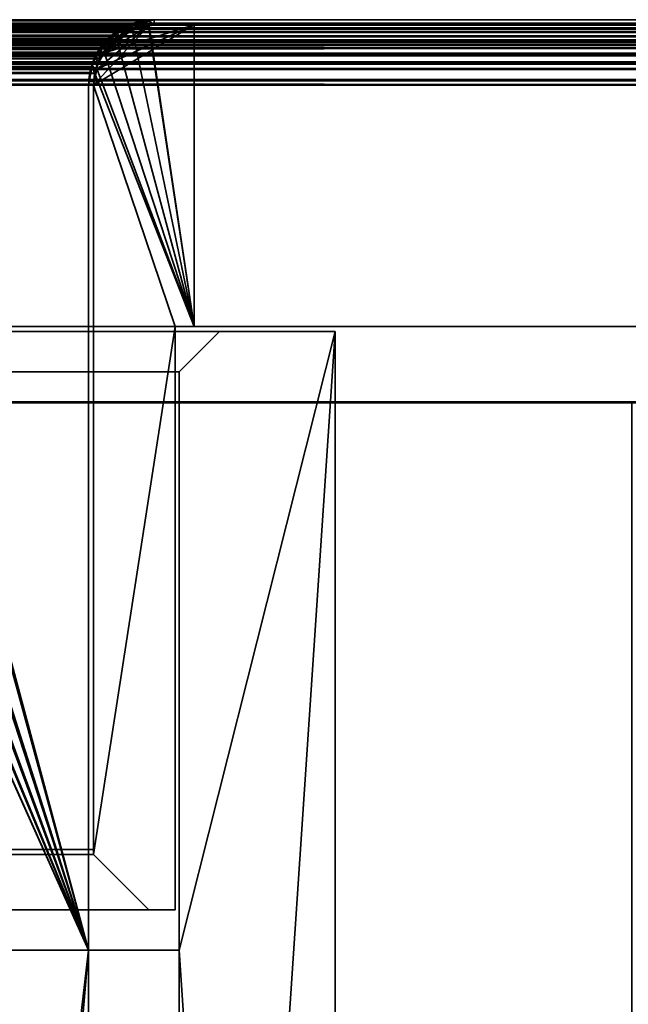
# Model space of a CAD drawing. Header units: millimetres. Extents: x -490 to 6690, y -115 to 152.
# Tile 475 of 656: x 1860 to 1890, y 103 to 152. Entities that reach past the tile are written whole.
import ezdxf

# ---------------------------------------------------------------- set-up
doc = ezdxf.new("R2010")
doc.units = ezdxf.units.MM
doc.layers.add('151', color=253, linetype='Continuous')

# ---------------------------------------------------------------- blocks, each defined once
blk = doc.blocks.new('UG_SURFACE_002')
at = {"layer": '151', "color": 252, "linetype": 'Continuous', "lineweight": 35}
for points in [[(960, 133.2, 2202.5), (2040, 133.2, 2202.5), (1890, 133.2, 2052.5), (1110, 133.2, 2052.5)], [(2040, -6.2, 2202.5), (2040, 133.2, 2202.5), (960, 133.2, 2202.5), (960, -6.2, 2202.5)], [(1110, -6.2, 2052.5), (1110, 133.2, 2052.5), (1890, 133.2, 2052.5), (1890, -6.2, 2052.5)]]:
    blk.add_3dface(points, dxfattribs=at)
blk = doc.blocks.new('UG_SURFACE_133')
at = {"layer": '151', "color": 254, "linetype": 'Continuous', "lineweight": 35}
for points in [[(1869.5, 136.75, 2027), (1130.5, 136.75, 2027), (1124.75, 136.75, 2032.75), (1875.25, 136.75, 2032.75)], [(1875.25, -10, 2032.75), (1875.25, 136.75, 2032.75), (1124.75, 136.75, 2032.75), (1124.75, -10, 2032.75)], [(1869.5, 136.75, 2027), (1867.5, 134.75, 2025), (1132.5, 134.75, 2025), (1130.5, 136.75, 2027)], [(1856.25, 136.75, 2013.75), (1143.75, 136.75, 2013.75), (1137, 136.75, 2020.5), (1863, 136.75, 2020.5)], [(1863, 106, 2020.5), (1863, 136.75, 2020.5), (1137, 136.75, 2020.5), (1137, 106, 2020.5)], [(1854.81, 136.501, 2012.31), (1856.25, 136.75, 2013.75), (1863, 136.75, 2020.5), (1863, 106, 2020.5)], [(1875.25, 136.75, 2032.75), (1875.25, -10, 2032.75), (1867.5, 106, 2025)], [(1867.5, 106, 2025), (1867.5, 134.75, 2025), (1869.5, 136.75, 2027), (1875.25, 136.75, 2032.75)], [(1853.506, 135.82, 2011.006), (1854.571, 136.46, 2012.071), (1854.81, 136.501, 2012.31), (1863, 106, 2020.5)], [(1863, 106, 2020.5), (1852.384, 134.82, 2009.884), (1852.882, 135.446, 2010.382), (1853.506, 135.82, 2011.006)], [(1867.5, 134.75, 2025), (1867.5, 106, 2025), (1132.5, 106, 2025), (1132.5, 134.75, 2025)], [(1851.62, 133.537, 2009.12), (1851.894, 134.205, 2009.394), (1852.384, 134.82, 2009.884), (1863, 106, 2020.5)], [(1851.302, 132.138, 2008.802), (1851.424, 133.058, 2008.924), (1851.62, 133.537, 2009.12), (1863, 106, 2020.5)], [(1863, 106, 2020.5), (1863, 21, 2020.5), (1851.25, 131.75, 2008.75), (1851.302, 132.138, 2008.802)], [(1851.25, 131.75, 2008.75), (1863, 21, 2020.5), (1859, 13, 2016.5), (1855, 13, 2012.5)], [(1863, 106, 2020.5), (1137, 106, 2020.5), (1132.5, 106, 2025), (1867.5, 106, 2025)], [(1867.5, 21, 2025), (1863, 21, 2020.5), (1863, 106, 2020.5), (1867.5, 106, 2025)], [(1867.5, 21, 2025), (1867.5, 106, 2025), (1875.25, -10, 2032.75)]]:
    blk.add_3dface(points, dxfattribs=at)
blk = doc.blocks.new('UG_SURFACE_134')
at = {"layer": '151', "color": 7, "linetype": 'Continuous', "lineweight": 35}
for points in [[(1863, 137, 2020.5), (1856.25, 137, 2013.75), (1143.75, 137, 2013.75), (1137, 137, 2020.5)], [(1863, 137, 2020.5), (1137, 137, 2020.5), (1137, 136.75, 2020.5), (1863, 136.75, 2020.5)], [(1863, 136.75, 2020.5), (1137, 136.75, 2020.5), (1143.75, 136.75, 2013.75), (1856.25, 136.75, 2013.75)], [(1856.25, 137, 2013.75), (1863, 137, 2020.5), (1863, 136.75, 2020.5), (1856.25, 136.75, 2013.75)]]:
    blk.add_3dface(points, dxfattribs=at)
blk = doc.blocks.new('UG_SURFACE_135')
at = {"layer": '151', "color": 7, "linetype": 'Continuous', "lineweight": 35}
for points in [[(1863, 137, 2020.5), (1863, 137, -7.5), (1856.25, 137, -7.5), (1856.25, 137, 2013.75)], [(1856.25, 136.75, 2013.75), (1863, 136.75, 2020.5), (1863, 137, 2020.5), (1856.25, 137, 2013.75)], [(1856.25, 137, -7.5), (1863, 137, -7.5), (1863, 136.75, -7.5), (1856.25, 136.75, -7.5)], [(1863, 136.75, 2020.5), (1856.25, 136.75, 2013.75), (1856.25, 136.75, -7.5), (1863, 136.75, -7.5)], [(1863, 137, -7.5), (1863, 137, 2020.5), (1863, 136.75, 2020.5), (1863, 136.75, -7.5)]]:
    blk.add_3dface(points, dxfattribs=at)
blk = doc.blocks.new('UG_SURFACE_136')
at = {"layer": '151', "color": 254, "linetype": 'Continuous', "lineweight": 35}
for points in [[(1854.668, 136.435, -7.5), (1856.25, 136.75, -7.5), (1863, 136.75, -7.5), (1863, 106, -7.5)], [(1863, 106, 2020.5), (1863, 136.75, 2020.5), (1856.25, 136.75, 2013.75), (1854.676, 136.348, 2012.176)], [(1856.25, 136.75, 2013.75), (1863, 136.75, 2020.5), (1863, 136.75, -7.5), (1856.25, 136.75, -7.5)], [(1863, 106, -7.5), (1863, 136.75, -7.5), (1863, 136.75, 2020.5), (1863, 106, 2020.5)], [(1869.5, 136.75, -7.5), (1867.5, 134.75, -7.5), (1867.5, 134.75, 2025), (1869.5, 136.75, 2027)], [(1875.25, 136.75, -7.5), (1867.5, 21, -7.5), (1867.5, 106, -7.5)], [(1867.5, 106, -7.5), (1867.5, 134.75, -7.5), (1869.5, 136.75, -7.5), (1875.25, 136.75, -7.5)], [(1867.5, 21, -7.5), (1875.25, 136.75, -7.5), (1875.25, -10, -7.5)], [(1875.25, 136.75, 2032.75), (1869.5, 136.75, 2027), (1867.5, 134.75, 2025), (1867.5, 106, 2025)], [(1867.5, 106, 2025), (1875.25, -10, 2032.75), (1875.25, 136.75, 2032.75)], [(1869.5, 136.75, 2027), (1875.25, 136.75, 2032.75), (1875.25, 136.75, -7.5), (1869.5, 136.75, -7.5)], [(1875.25, -10, -7.5), (1875.25, 136.75, -7.5), (1875.25, 136.75, 2032.75), (1875.25, -10, 2032.75)], [(1854.668, 136.435, -7.5), (1863, 106, -7.5), (1851.31, 132.052, -7.5), (1851.573, 133.372, -7.5)], [(1854.676, 136.348, 2012.176), (1853.852, 136.138, 2011.352), (1853.318, 135.674, 2010.818), (1863, 106, 2020.5)], [(1863, 106, 2020.5), (1853.318, 135.674, 2010.818), (1852.247, 134.745, 2009.747), (1852.234, 134.72, 2009.734)], [(1852.234, 134.72, 2009.734), (1851.533, 133.372, 2009.033), (1863, 106, 2020.5)], [(1867.5, 134.75, -7.5), (1867.5, 106, -7.5), (1867.5, 106, 2025), (1867.5, 134.75, 2025)], [(1863, 106, 2020.5), (1851.533, 133.372, 2009.033), (1851.497, 133.303, 2008.997), (1851.298, 132.05, 2008.798)], [(1863, 106, -7.5), (1863, 21, -7.5), (1851.25, 131.75, -7.5), (1851.31, 132.052, -7.5)], [(1851.298, 132.05, 2008.798), (1851.25, 131.75, 2008.75), (1851.25, 5, 2008.75), (1863, 106, 2020.5)], [(1851.25, 131.75, -7.5), (1863, 21, -7.5), (1859, 13, -7.5), (1855, 13, -7.5)], [(1855, 13, 2012.5), (1863, 106, 2020.5), (1851.25, 5, 2008.75)], [(1863, 106, 2020.5), (1855, 13, 2012.5), (1859, 13, 2016.5), (1863, 21, 2020.5)], [(1863, 106, 2020.5), (1867.5, 106, 2025), (1867.5, 106, -7.5), (1863, 106, -7.5)], [(1867.5, 21, -7.5), (1863, 21, -7.5), (1863, 106, -7.5), (1867.5, 106, -7.5)], [(1863, 21, 2020.5), (1867.5, 21, 2025), (1867.5, 106, 2025), (1863, 106, 2020.5)], [(1875.25, -10, 2032.75), (1867.5, 106, 2025), (1867.5, 21, 2025)]]:
    blk.add_3dface(points, dxfattribs=at)
blk = doc.blocks.new('UG_SURFACE_172')
at = {"layer": '151', "color": 7, "linetype": 'Continuous', "lineweight": 35}
for points in [[(1058.822, 152.028, 2098.678), (1941.186, 152.088, 2098.686), (1940.25, 152.25, 2097.75)], [(1940.25, 152.25, 2097.75), (1059.75, 152.25, 2097.75), (1058.822, 152.028, 2098.678)], [(1940.25, 152.25, 2097.75), (1866.25, 152.25, 2023.75), (1133.75, 152.25, 2023.75), (1059.75, 152.25, 2097.75)], [(1134.006, 152.206, 2023.494), (1133.75, 152.25, 2023.75), (1866.25, 152.25, 2023.75)], [(1866.25, 152.25, 2023.75), (1865.997, 152.189, 2023.497), (1134.006, 152.206, 2023.494)], [(1134.841, 152.061, 2022.659), (1134.006, 152.206, 2023.494), (1865.997, 152.189, 2023.497)], [(1865.997, 152.189, 2023.497), (1866.25, 152.25, 2023.75), (1866.25, 152, 2023.75)], [(1940.25, 152, 2097.75), (1866.25, 152, 2023.75), (1866.25, 152.25, 2023.75), (1940.25, 152.25, 2097.75)], [(1057.966, 151.661, 2099.534), (1942.033, 151.646, 2099.533), (1941.341, 152.061, 2098.841)], [(1058.277, 151.897, 2099.223), (1057.966, 151.661, 2099.534), (1941.341, 152.061, 2098.841)], [(1058.277, 151.897, 2099.223), (1941.341, 152.061, 2098.841), (1941.186, 152.088, 2098.686)], [(1941.186, 152.088, 2098.686), (1058.822, 152.028, 2098.678), (1058.277, 151.897, 2099.223)], [(1942.271, 151.218, 2099.771), (1058.39, 151.674, 2099.11), (1058.652, 151.737, 2098.848)], [(1058.652, 151.737, 2098.848), (1059.75, 152, 2097.75), (1940.25, 152, 2097.75)], [(1940.25, 152, 2097.75), (1941.257, 151.826, 2098.757), (1058.652, 151.737, 2098.848)], [(1941.257, 151.826, 2098.757), (1941.349, 151.771, 2098.849), (1058.652, 151.737, 2098.848)], [(1058.652, 151.737, 2098.848), (1941.349, 151.771, 2098.849), (1942.271, 151.218, 2099.771)], [(1940.25, 152, 2097.75), (1059.75, 152, 2097.75), (1133.75, 152, 2023.75), (1866.25, 152, 2023.75)], [(1866.25, 152, 2023.75), (1133.75, 152, 2023.75), (1134.757, 151.826, 2022.743)], [(1134.757, 151.826, 2022.743), (1865.152, 151.737, 2022.652), (1866.25, 152, 2023.75)], [(1134.757, 151.826, 2022.743), (1134.849, 151.771, 2022.65), (1865.152, 151.737, 2022.652)], [(1134.841, 152.061, 2022.659), (1865.997, 152.189, 2023.497), (1865.078, 151.969, 2022.578)], [(1865.078, 151.969, 2022.578), (1134.924, 152.011, 2022.576), (1134.841, 152.061, 2022.659)], [(1864.89, 151.674, 2022.39), (1134.849, 151.771, 2022.65), (1135.771, 151.218, 2021.729)], [(1864.89, 151.674, 2022.39), (1865.152, 151.737, 2022.652), (1134.849, 151.771, 2022.65)], [(1134.924, 152.011, 2022.576), (1865.078, 151.969, 2022.578), (1864.777, 151.897, 2022.277)], [(1864.777, 151.897, 2022.277), (1135.775, 151.501, 2021.725), (1134.924, 152.011, 2022.576)], [(1864.777, 151.897, 2022.277), (1864.233, 151.484, 2021.733), (1135.775, 151.501, 2021.725)], [(1864.233, 151.484, 2021.733), (1864.777, 151.897, 2022.277), (1864.89, 151.674, 2022.39), (1864.135, 151.101, 2021.635)], [(1865.152, 151.737, 2022.652), (1864.89, 151.674, 2022.39), (1864.777, 151.897, 2022.277), (1865.078, 151.969, 2022.578)], [(1866.25, 152, 2023.75), (1865.152, 151.737, 2022.652), (1865.078, 151.969, 2022.578), (1865.997, 152.189, 2023.497)], [(1942.033, 151.646, 2099.533), (1057.966, 151.661, 2099.534), (1057.356, 151.198, 2100.144)], [(1057.356, 151.198, 2100.144), (1942.439, 151.402, 2099.939), (1942.033, 151.646, 2099.533)], [(1057.356, 151.198, 2100.144), (1942.763, 150.996, 2100.263), (1942.439, 151.402, 2099.939)], [(1942.362, 151.103, 2099.862), (1057.635, 151.101, 2099.865), (1058.39, 151.674, 2099.11)], [(1942.271, 151.218, 2099.771), (1942.362, 151.103, 2099.862), (1058.39, 151.674, 2099.11)], [(1135.771, 151.218, 2021.729), (1864.135, 151.101, 2021.635), (1864.89, 151.674, 2022.39)], [(1135.771, 151.218, 2021.729), (1135.862, 151.103, 2021.638), (1864.135, 151.101, 2021.635)], [(1135.939, 151.402, 2021.561), (1135.775, 151.501, 2021.725), (1864.233, 151.484, 2021.733)], [(1135.939, 151.402, 2021.561), (1864.233, 151.484, 2021.733), (1863.856, 151.198, 2021.356)], [(1863.856, 151.198, 2021.356), (1136.441, 150.772, 2021.059), (1135.939, 151.402, 2021.561)], [(1864.135, 151.101, 2021.635), (1864.04, 151.029, 2021.54), (1863.856, 151.198, 2021.356), (1864.233, 151.484, 2021.733)], [(1942.763, 150.996, 2100.263), (1057.23, 151.012, 2100.27), (1056.821, 150.408, 2100.679)], [(1056.821, 150.408, 2100.679), (1943.081, 150.596, 2100.581), (1942.763, 150.996, 2100.263)], [(1057.046, 150.299, 2100.454), (1057.54, 151.029, 2099.96), (1942.863, 150.473, 2100.363)], [(1057.356, 151.198, 2100.144), (1057.23, 151.012, 2100.27), (1942.763, 150.996, 2100.263)], [(1942.863, 150.473, 2100.363), (1057.54, 151.029, 2099.96), (1057.635, 151.101, 2099.865)], [(1057.635, 151.101, 2099.865), (1942.362, 151.103, 2099.862), (1942.863, 150.473, 2100.363)], [(1135.862, 151.103, 2021.638), (1863.546, 150.299, 2021.046), (1864.04, 151.029, 2021.54)], [(1863.546, 150.299, 2021.046), (1135.862, 151.103, 2021.638), (1136.364, 150.473, 2021.137)], [(1864.04, 151.029, 2021.54), (1864.135, 151.101, 2021.635), (1135.862, 151.103, 2021.638)], [(1863.856, 151.198, 2021.356), (1863.565, 150.768, 2021.065), (1136.441, 150.772, 2021.059)], [(1136.581, 150.596, 2020.919), (1136.441, 150.772, 2021.059), (1863.565, 150.768, 2021.065)], [(1136.581, 150.596, 2020.919), (1863.565, 150.768, 2021.065), (1863.321, 150.408, 2020.821)], [(1863.546, 150.299, 2021.046), (1863.321, 150.408, 2020.821), (1863.565, 150.768, 2021.065)], [(1863.565, 150.768, 2021.065), (1863.856, 151.198, 2021.356), (1864.04, 151.029, 2021.54), (1863.546, 150.299, 2021.046)], [(1056.74, 150.165, 2100.76), (1943.259, 150.162, 2100.759), (1943.081, 150.596, 2100.581)], [(1056.821, 150.408, 2100.679), (1056.74, 150.165, 2100.76), (1943.081, 150.596, 2100.581)], [(1942.863, 150.473, 2100.363), (1056.977, 150.092, 2100.523), (1057.046, 150.299, 2100.454)], [(1942.863, 150.473, 2100.363), (1943.022, 150.088, 2100.522), (1056.977, 150.092, 2100.523)], [(1136.364, 150.473, 2021.137), (1863.477, 150.092, 2020.977), (1863.546, 150.299, 2021.046)], [(1136.364, 150.473, 2021.137), (1136.522, 150.087, 2020.978), (1863.477, 150.092, 2020.977)], [(1863.321, 150.408, 2020.821), (1136.854, 149.931, 2020.646), (1136.581, 150.596, 2020.919)], [(1863.321, 150.408, 2020.821), (1863.16, 149.923, 2020.66), (1136.854, 149.931, 2020.646)], [(1863.16, 149.923, 2020.66), (1863.321, 150.408, 2020.821), (1863.477, 150.092, 2020.977), (1863.305, 149.571, 2020.805)], [(1863.321, 150.408, 2020.821), (1863.546, 150.299, 2021.046), (1863.477, 150.092, 2020.977)], [(1943.259, 150.162, 2100.759), (1056.74, 150.165, 2100.76), (1056.559, 149.619, 2100.94)], [(1056.559, 149.619, 2100.94), (1943.387, 149.85, 2100.887), (1943.259, 150.162, 2100.759)], [(1056.559, 149.619, 2100.94), (1943.466, 149.253, 2100.966), (1943.387, 149.85, 2100.887)], [(1056.805, 149.571, 2100.695), (1056.977, 150.092, 2100.523), (1943.022, 150.088, 2100.522)], [(1943.022, 150.088, 2100.522), (1943.146, 149.785, 2100.646), (1056.805, 149.571, 2100.695)], [(1943.146, 149.785, 2100.646), (1943.25, 149, 2100.75), (1056.805, 149.571, 2100.695)], [(1863.305, 149.571, 2020.805), (1863.477, 150.092, 2020.977), (1136.522, 150.087, 2020.978)], [(1863.305, 149.571, 2020.805), (1136.522, 150.087, 2020.978), (1136.645, 149.785, 2020.854)], [(1136.645, 149.785, 2020.854), (1863.25, 149, 2020.75), (1863.305, 149.571, 2020.805)], [(1136.645, 149.785, 2020.854), (1136.75, 149, 2020.75), (1863.25, 149, 2020.75)], [(1136.887, 149.85, 2020.613), (1136.854, 149.931, 2020.646), (1863.16, 149.923, 2020.66)], [(1136.887, 149.85, 2020.613), (1863.16, 149.923, 2020.66), (1863.059, 149.619, 2020.56)], [(1863.059, 149.619, 2020.56), (1137, 149, 2020.5), (1136.887, 149.85, 2020.613)], [(1863.305, 149.571, 2020.805), (1863.059, 149.619, 2020.56), (1863.16, 149.923, 2020.66)], [(1056.559, 149.619, 2100.94), (1056.525, 149.256, 2100.975), (1943.466, 149.253, 2100.966)], [(1943.25, 149, 2100.75), (1056.75, 149, 2100.75), (1056.805, 149.571, 2100.695)], [(1863.059, 149.619, 2020.56), (1863, 149, 2020.5), (1137, 149, 2020.5)], [(1863, 149, 2020.5), (1863.059, 149.619, 2020.56), (1863.305, 149.571, 2020.805), (1863.25, 149, 2020.75)], [(1943.466, 149.253, 2100.966), (1056.525, 149.256, 2100.975), (1056.5, 149, 2101)], [(1056.5, 149, 2101), (1943.5, 149, 2101), (1943.466, 149.253, 2100.966)], [(1056.5, 149, 2101), (1056.5, 133.25, 2101), (1943.5, 133.25, 2101), (1943.5, 149, 2101)], [(1943.25, 149, 2100.75), (1943.25, 133.25, 2100.75), (1056.75, 133.25, 2100.75), (1056.75, 149, 2100.75)], [(1863.25, 111, 2020.75), (1863.25, 149, 2020.75), (1136.75, 149, 2020.75), (1136.75, 111, 2020.75)], [(1137, 111, 2020.5), (1137, 149, 2020.5), (1863, 149, 2020.5), (1863, 111, 2020.5)], [(1863.25, 149, 2020.75), (1863.25, 111, 2020.75), (1863, 111, 2020.5), (1863, 149, 2020.5)], [(1943.25, 133.25, 2100.75), (1943.5, 133.25, 2101), (1056.5, 133.25, 2101), (1056.75, 133.25, 2100.75)], [(1863, 111, 2020.5), (1863.25, 111, 2020.75), (1136.75, 111, 2020.75), (1137, 111, 2020.5)]]:
    blk.add_3dface(points, dxfattribs=at)
blk = doc.blocks.new('UG_SURFACE_173')
at = {"layer": '151', "color": 14, "linetype": 'Continuous', "lineweight": 35}
for points in [[(1131.75, 152, 2025.75), (1131.75, 137, 2025.75), (1868.25, 137, 2025.75), (1868.25, 152, 2025.75)], [(1868.25, 152, 2025.75), (1866.25, 152, 2023.75), (1133.75, 152, 2023.75), (1131.75, 152, 2025.75)], [(1133.986, 151.959, 2023.514), (1133.75, 152, 2023.75), (1866.25, 152, 2023.75)], [(1866.25, 152, 2023.75), (1866.017, 151.944, 2023.517), (1133.986, 151.959, 2023.514)], [(1134.757, 151.826, 2022.743), (1133.986, 151.959, 2023.514), (1866.017, 151.944, 2023.517)], [(1134.757, 151.826, 2022.743), (1866.017, 151.944, 2023.517), (1865.168, 151.741, 2022.668)], [(1865.168, 151.741, 2022.668), (1134.834, 151.78, 2022.666), (1134.757, 151.826, 2022.743)], [(1134.834, 151.78, 2022.666), (1865.168, 151.741, 2022.668), (1864.89, 151.674, 2022.39)], [(1864.89, 151.674, 2022.39), (1135.62, 151.308, 2021.88), (1134.834, 151.78, 2022.666)], [(1868.25, 137, 2025.75), (1864.388, 151.293, 2021.888), (1864.89, 151.674, 2022.39), (1865.168, 151.741, 2022.668)], [(1868.25, 137, 2025.75), (1865.168, 151.741, 2022.668), (1866.017, 151.944, 2023.517)], [(1866.017, 151.944, 2023.517), (1866.25, 152, 2023.75), (1868.25, 152, 2025.75), (1868.25, 137, 2025.75)], [(1864.89, 151.674, 2022.39), (1864.388, 151.293, 2021.888), (1135.62, 151.308, 2021.88)], [(1135.771, 151.218, 2021.729), (1135.62, 151.308, 2021.88), (1864.388, 151.293, 2021.888)], [(1135.771, 151.218, 2021.729), (1864.388, 151.293, 2021.888), (1864.04, 151.029, 2021.54)], [(1864.04, 151.029, 2021.54), (1136.234, 150.636, 2021.266), (1135.771, 151.218, 2021.729)], [(1868.25, 137, 2025.75), (1863.771, 150.632, 2021.271), (1864.04, 151.029, 2021.54), (1864.388, 151.293, 2021.888)], [(1864.04, 151.029, 2021.54), (1863.771, 150.632, 2021.271), (1136.234, 150.636, 2021.266)], [(1136.364, 150.473, 2021.137), (1136.234, 150.636, 2021.266), (1863.771, 150.632, 2021.271)], [(1136.364, 150.473, 2021.137), (1863.771, 150.632, 2021.271), (1863.546, 150.299, 2021.046)], [(1863.546, 150.299, 2021.046), (1136.615, 149.86, 2020.885), (1136.364, 150.473, 2021.137)], [(1863.546, 150.299, 2021.046), (1863.398, 149.852, 2020.898), (1136.615, 149.86, 2020.885)], [(1863.398, 149.852, 2020.898), (1863.546, 150.299, 2021.046), (1863.771, 150.632, 2021.271), (1868.25, 137, 2025.75)], [(1136.645, 149.785, 2020.854), (1136.615, 149.86, 2020.885), (1863.398, 149.852, 2020.898)], [(1136.645, 149.785, 2020.854), (1863.398, 149.852, 2020.898), (1863.305, 149.571, 2020.805)], [(1863.305, 149.571, 2020.805), (1136.75, 149, 2020.75), (1136.645, 149.785, 2020.854)], [(1863.305, 149.571, 2020.805), (1863.398, 149.852, 2020.898), (1868.25, 137, 2025.75)], [(1863.305, 149.571, 2020.805), (1863.25, 149, 2020.75), (1136.75, 149, 2020.75)], [(1868.25, 137, 2025.75), (1867.3, 137, 2024.8), (1863.25, 149, 2020.75), (1863.305, 149.571, 2020.805)], [(1136.75, 110.75, 2020.75), (1136.75, 149, 2020.75), (1863.25, 149, 2020.75), (1863.25, 110.75, 2020.75)], [(1863.25, 110.75, 2020.75), (1863.25, 149, 2020.75), (1867.3, 137, 2024.8)], [(1867.3, 137, 2024.8), (1868.25, 137, 2025.75), (1131.75, 137, 2025.75), (1132.7, 137, 2024.8)], [(1132.7, 137, 2024.8), (1132.7, 108, 2024.8), (1867.3, 108, 2024.8), (1867.3, 137, 2024.8)], [(1867.3, 137, 2024.8), (1867.3, 108, 2024.8), (1866, 108, 2023.5), (1863.25, 110.75, 2020.75)], [(1134, 108, 2023.5), (1136.75, 110.75, 2020.75), (1863.25, 110.75, 2020.75), (1866, 108, 2023.5)], [(1866, 108, 2023.5), (1867.3, 108, 2024.8), (1132.7, 108, 2024.8), (1134, 108, 2023.5)]]:
    blk.add_3dface(points, dxfattribs=at)
blk = doc.blocks.new('UG_SURFACE_174')
at = {"layer": '151', "color": 14, "linetype": 'Continuous', "lineweight": 35}
for points in [[(1058.103, 151.456, 2099.397), (1941.896, 151.442, 2099.396), (1941.257, 151.826, 2098.757)], [(1058.39, 151.674, 2099.11), (1058.103, 151.456, 2099.397), (1941.257, 151.826, 2098.757)], [(1058.39, 151.674, 2099.11), (1941.257, 151.826, 2098.757), (1941.114, 151.851, 2098.614)], [(1941.114, 151.851, 2098.614), (1058.893, 151.795, 2098.607), (1058.39, 151.674, 2099.11)], [(1058.893, 151.795, 2098.607), (1941.114, 151.851, 2098.614), (1940.25, 152, 2097.75)], [(1940.25, 152, 2097.75), (1059.75, 152, 2097.75), (1058.893, 151.795, 2098.607)], [(1940.25, 152, 2097.75), (1938.25, 152, 2095.75), (1061.75, 152, 2095.75), (1059.75, 152, 2097.75)], [(1938.25, 133.25, 2095.75), (1061.75, 133.25, 2095.75), (1061.75, 152, 2095.75), (1938.25, 152, 2095.75)], [(1941.896, 151.442, 2099.396), (1058.103, 151.456, 2099.397), (1057.54, 151.029, 2099.96)], [(1057.54, 151.029, 2099.96), (1942.271, 151.218, 2099.771), (1941.896, 151.442, 2099.396)], [(1057.54, 151.029, 2099.96), (1942.569, 150.842, 2100.069), (1942.271, 151.218, 2099.771)], [(1942.569, 150.842, 2100.069), (1057.424, 150.858, 2100.076), (1057.046, 150.299, 2100.454)], [(1057.046, 150.299, 2100.454), (1942.863, 150.473, 2100.363), (1942.569, 150.842, 2100.069)], [(1057.54, 151.029, 2099.96), (1057.424, 150.858, 2100.076), (1942.569, 150.842, 2100.069)], [(1056.972, 150.076, 2100.528), (1943.028, 150.072, 2100.528), (1942.863, 150.473, 2100.363)], [(1057.046, 150.299, 2100.454), (1056.972, 150.076, 2100.528), (1942.863, 150.473, 2100.363)], [(1943.028, 150.072, 2100.528), (1056.972, 150.076, 2100.528), (1056.805, 149.571, 2100.695)], [(1056.805, 149.571, 2100.695), (1943.146, 149.785, 2100.646), (1943.028, 150.072, 2100.528)], [(1056.805, 149.571, 2100.695), (1943.219, 149.233, 2100.719), (1943.146, 149.785, 2100.646)], [(1056.805, 149.571, 2100.695), (1056.773, 149.237, 2100.727), (1943.219, 149.233, 2100.719)], [(1943.219, 149.233, 2100.719), (1056.773, 149.237, 2100.727), (1056.75, 149, 2100.75)], [(1056.75, 149, 2100.75), (1943.25, 149, 2100.75), (1943.219, 149.233, 2100.719)], [(1056.75, 149, 2100.75), (1056.75, 133.25, 2100.75), (1943.25, 133.25, 2100.75), (1943.25, 149, 2100.75)], [(1938.25, 133.25, 2095.75), (1943.25, 133.25, 2100.75), (1056.75, 133.25, 2100.75), (1061.75, 133.25, 2095.75)]]:
    blk.add_3dface(points, dxfattribs=at)
blk = doc.blocks.new('UG_SURFACE_175')
at = {"layer": '151', "color": 41, "linetype": 'Continuous', "lineweight": 35}
for points in [[(1061.75, 152, 2095.75), (1061.75, 137, 2095.75), (1938.25, 137, 2095.75), (1938.25, 152, 2095.75)], [(1938.25, 152, 2095.75), (1868.25, 152, 2025.75), (1131.75, 152, 2025.75), (1061.75, 152, 2095.75)], [(1131.75, 137, 2025.75), (1131.75, 152, 2025.75), (1868.25, 152, 2025.75), (1868.25, 137, 2025.75)], [(1868.25, 152, 2025.75), (1938.25, 152, 2095.75), (1938.25, 137, 2095.75), (1868.25, 137, 2025.75)], [(1868.25, 137, 2025.75), (1938.25, 137, 2095.75), (1061.75, 137, 2095.75), (1131.75, 137, 2025.75)]]:
    blk.add_3dface(points, dxfattribs=at)
blk = doc.blocks.new('UG_SURFACE_176')
at = {"layer": '151', "color": 14, "linetype": 'Continuous', "lineweight": 35}
for points in [[(1868.25, 152, 2025.75), (1863.374, 149.777, 2020.874), (1863.25, 149, 2020.75)], [(1863.25, 149, 2020.75), (1867.3, 137, 2024.8), (1868.25, 137, 2025.75), (1868.25, 152, 2025.75)], [(1865.98, 151.946, -7.5), (1868.25, 137, -7.5), (1867.3, 137, -7.5), (1863.25, 149, -7.5)], [(1863.25, 149, -7.5), (1863.404, 149.773, -7.5), (1865.98, 151.946, -7.5)], [(1863.736, 150.582, 2021.236), (1863.398, 149.932, 2020.898), (1863.374, 149.777, 2020.874), (1868.25, 152, 2025.75)], [(1865.98, 151.946, -7.5), (1863.404, 149.773, -7.5), (1863.478, 150.148, -7.5), (1863.762, 150.573, -7.5)], [(1863.736, 150.582, 2021.236), (1868.25, 152, 2025.75), (1866.25, 152, 2023.75), (1865.979, 151.931, 2023.479)], [(1865.979, 151.931, 2023.479), (1865.088, 151.703, 2022.588), (1863.736, 150.582, 2021.236)], [(1864.329, 151.255, -7.5), (1865.083, 151.759, -7.5), (1865.98, 151.946, -7.5), (1863.762, 150.573, -7.5)], [(1865.083, 151.759, -7.5), (1864.329, 151.255, -7.5), (1864.337, 151.221, 2021.837)], [(1864.337, 151.221, 2021.837), (1864.811, 151.633, 2022.311), (1865.083, 151.759, -7.5)], [(1864.811, 151.633, 2022.311), (1865.088, 151.703, 2022.588), (1865.083, 151.759, -7.5)], [(1865.083, 151.759, -7.5), (1865.102, 151.772, -7.5), (1865.98, 151.946, -7.5)], [(1865.102, 151.772, -7.5), (1865.083, 151.759, -7.5), (1865.088, 151.703, 2022.588)], [(1865.98, 151.946, -7.5), (1865.102, 151.772, -7.5), (1865.088, 151.703, 2022.588)], [(1865.088, 151.703, 2022.588), (1865.979, 151.931, 2023.479), (1865.98, 151.946, -7.5)], [(1866.25, 152, -7.5), (1865.98, 151.946, -7.5), (1865.979, 151.931, 2023.479)], [(1865.979, 151.931, 2023.479), (1866.25, 152, 2023.75), (1866.25, 152, -7.5)], [(1865.98, 151.946, -7.5), (1866.25, 152, -7.5), (1868.25, 152, -7.5), (1868.25, 137, -7.5)], [(1868.25, 152, 2025.75), (1868.25, 152, -7.5), (1866.25, 152, -7.5), (1866.25, 152, 2023.75)], [(1868.25, 152, 2025.75), (1868.25, 137, 2025.75), (1868.25, 137, -7.5), (1868.25, 152, -7.5)], [(1864.337, 151.221, 2021.837), (1863.848, 150.797, 2021.348), (1863.736, 150.582, 2021.236), (1865.088, 151.703, 2022.588)], [(1864.329, 151.255, -7.5), (1864.129, 151.121, -7.5), (1863.736, 150.582, 2021.236)], [(1863.736, 150.582, 2021.236), (1863.848, 150.797, 2021.348), (1864.329, 151.255, -7.5)], [(1863.762, 150.573, -7.5), (1864.129, 151.121, -7.5), (1864.329, 151.255, -7.5)], [(1863.848, 150.797, 2021.348), (1864.337, 151.221, 2021.837), (1864.329, 151.255, -7.5)], [(1865.088, 151.703, 2022.588), (1864.811, 151.633, 2022.311), (1864.337, 151.221, 2021.837)], [(1864.129, 151.121, -7.5), (1863.762, 150.573, -7.5), (1863.736, 150.582, 2021.236)], [(1863.398, 149.932, 2020.898), (1863.736, 150.582, 2021.236), (1863.762, 150.573, -7.5)], [(1863.398, 149.932, 2020.898), (1863.762, 150.573, -7.5), (1863.478, 150.148, -7.5)], [(1863.25, 149, 2020.75), (1863.374, 149.777, 2020.874), (1863.404, 149.773, -7.5)], [(1863.404, 149.773, -7.5), (1863.25, 149, -7.5), (1863.25, 149, 2020.75)], [(1863.478, 150.148, -7.5), (1863.404, 149.773, -7.5), (1863.374, 149.777, 2020.874)], [(1863.374, 149.777, 2020.874), (1863.398, 149.932, 2020.898), (1863.478, 150.148, -7.5)], [(1863.25, 110.75, 2020.75), (1863.25, 149, 2020.75), (1863.25, 149, -7.5), (1863.25, 110.75, -7.5)], [(1863.25, 110.75, -7.5), (1863.25, 149, -7.5), (1867.3, 137, -7.5)], [(1867.3, 137, 2024.8), (1863.25, 149, 2020.75), (1863.25, 110.75, 2020.75)], [(1867.3, 137, -7.5), (1867.3, 108, -7.5), (1866, 108, -7.5), (1863.25, 110.75, -7.5)], [(1863.25, 110.75, 2020.75), (1866, 108, 2023.5), (1867.3, 108, 2024.8), (1867.3, 137, 2024.8)], [(1867.3, 137, 2024.8), (1867.3, 137, -7.5), (1868.25, 137, -7.5), (1868.25, 137, 2025.75)], [(1867.3, 137, 2024.8), (1867.3, 108, 2024.8), (1867.3, 108, -7.5), (1867.3, 137, -7.5)], [(1866, 108, 2023.5), (1863.25, 110.75, 2020.75), (1863.25, 110.75, -7.5), (1866, 108, -7.5)], [(1866, 108, 2023.5), (1866, 108, -7.5), (1867.3, 108, -7.5), (1867.3, 108, 2024.8)]]:
    blk.add_3dface(points, dxfattribs=at)
blk = doc.blocks.new('UG_SURFACE_177')
at = {"layer": '151', "color": 7, "linetype": 'Continuous', "lineweight": 35}
for points in [[(1866.25, 152.25, 2023.75), (1865.063, 151.947, 2022.563), (1865.243, 151.826, 2022.743), (1866.25, 152, 2023.75)], [(1866.25, 152.25, -7.5), (1865.274, 152.057, -7.5), (1865.063, 151.947, 2022.563)], [(1865.063, 151.947, 2022.563), (1866.25, 152.25, 2023.75), (1866.25, 152.25, -7.5)], [(1866.25, 152, -7.5), (1865.351, 151.814, -7.5), (1865.274, 152.057, -7.5), (1866.25, 152.25, -7.5)], [(1940.25, 152.25, 2097.75), (1940.25, 152.25, -7.5), (1866.25, 152.25, -7.5), (1866.25, 152.25, 2023.75)], [(1866.25, 152.25, -7.5), (1940.25, 152.25, -7.5), (1940.25, 152, -7.5), (1866.25, 152, -7.5)], [(1866.25, 152, 2023.75), (1940.25, 152, 2097.75), (1940.25, 152.25, 2097.75), (1866.25, 152.25, 2023.75)], [(1865.055, 152.014, -7.5), (1865.013, 152.005, -7.5), (1863.979, 151.235, 2021.479)], [(1863.979, 151.235, 2021.479), (1864.691, 151.852, 2022.192), (1865.055, 152.014, -7.5)], [(1865.013, 152.005, -7.5), (1864.407, 151.602, -7.5), (1863.979, 151.235, 2021.479)], [(1864.691, 151.852, 2022.192), (1863.979, 151.235, 2021.479), (1864.229, 151.218, 2021.729), (1865.151, 151.771, 2022.651)], [(1864.548, 151.404, -7.5), (1865.151, 151.771, 2022.651), (1864.229, 151.218, 2021.729)], [(1865.07, 151.755, -7.5), (1864.548, 151.404, -7.5), (1864.407, 151.602, -7.5), (1865.013, 152.005, -7.5)], [(1865.151, 151.771, 2022.651), (1864.548, 151.404, -7.5), (1865.07, 151.755, -7.5)], [(1864.691, 151.852, 2022.192), (1865.063, 151.947, 2022.563), (1865.055, 152.014, -7.5)], [(1865.151, 151.771, 2022.651), (1865.063, 151.947, 2022.563), (1864.691, 151.852, 2022.192)], [(1865.149, 151.772, -7.5), (1865.07, 151.755, -7.5), (1865.013, 152.005, -7.5), (1865.055, 152.014, -7.5)], [(1865.055, 152.014, -7.5), (1865.274, 152.057, -7.5), (1865.351, 151.814, -7.5), (1865.149, 151.772, -7.5)], [(1865.274, 152.057, -7.5), (1865.055, 152.014, -7.5), (1865.063, 151.947, 2022.563)], [(1865.151, 151.771, 2022.651), (1865.243, 151.826, 2022.743), (1865.063, 151.947, 2022.563)], [(1865.07, 151.755, -7.5), (1865.149, 151.772, -7.5), (1865.151, 151.771, 2022.651)], [(1865.243, 151.826, 2022.743), (1865.149, 151.772, -7.5), (1865.351, 151.814, -7.5)], [(1865.243, 151.826, 2022.743), (1865.151, 151.771, 2022.651), (1865.149, 151.772, -7.5)], [(1865.351, 151.814, -7.5), (1866.25, 152, 2023.75), (1865.243, 151.826, 2022.743)], [(1865.351, 151.814, -7.5), (1866.25, 152, -7.5), (1866.25, 152, 2023.75)], [(1940.25, 152, 2097.75), (1866.25, 152, 2023.75), (1866.25, 152, -7.5), (1940.25, 152, -7.5)], [(1863.952, 151.298, -7.5), (1863.721, 150.945, -7.5), (1863.247, 150.176, 2020.747)], [(1863.247, 150.176, 2020.747), (1863.648, 150.947, 2021.148), (1863.952, 151.298, -7.5)], [(1863.979, 151.235, 2021.479), (1863.648, 150.947, 2021.148), (1863.636, 150.473, 2021.137), (1864.139, 151.104, 2021.639)], [(1863.648, 150.947, 2021.148), (1863.979, 151.235, 2021.479), (1863.952, 151.298, -7.5)], [(1864.129, 151.121, -7.5), (1863.916, 150.795, -7.5), (1863.721, 150.945, -7.5), (1863.952, 151.298, -7.5)], [(1863.952, 151.298, -7.5), (1864.407, 151.602, -7.5), (1864.548, 151.404, -7.5), (1864.129, 151.121, -7.5)], [(1864.407, 151.602, -7.5), (1863.952, 151.298, -7.5), (1863.979, 151.235, 2021.479)], [(1864.139, 151.104, 2021.639), (1864.229, 151.218, 2021.729), (1863.979, 151.235, 2021.479)], [(1864.229, 151.218, 2021.729), (1864.129, 151.121, -7.5), (1864.548, 151.404, -7.5)], [(1864.229, 151.218, 2021.729), (1864.139, 151.104, 2021.639), (1864.129, 151.121, -7.5)], [(1863.23, 150.195, -7.5), (1863.721, 150.945, -7.5), (1863.916, 150.795, -7.5), (1863.464, 150.102, -7.5)], [(1863.721, 150.945, -7.5), (1863.23, 150.195, -7.5), (1863.247, 150.176, 2020.747)], [(1863.479, 150.089, 2020.979), (1863.636, 150.473, 2021.137), (1863.648, 150.947, 2021.148), (1863.247, 150.176, 2020.747)], [(1863.636, 150.473, 2021.137), (1863.464, 150.102, -7.5), (1863.916, 150.795, -7.5)], [(1863.916, 150.795, -7.5), (1864.139, 151.104, 2021.639), (1863.636, 150.473, 2021.137)], [(1863.916, 150.795, -7.5), (1864.129, 151.121, -7.5), (1864.139, 151.104, 2021.639)], [(1863.636, 150.473, 2021.137), (1863.479, 150.089, 2020.979), (1863.464, 150.102, -7.5)], [(1863.23, 150.195, -7.5), (1863.224, 150.187, -7.5), (1863, 149, 2020.5)], [(1863, 149, 2020.5), (1863.161, 150.01, 2020.661), (1863.23, 150.195, -7.5)], [(1863, 149, 2020.5), (1863.224, 150.187, -7.5), (1863.211, 150.114, -7.5)], [(1863, 149, 2020.5), (1863.211, 150.114, -7.5), (1863.034, 149.177, -7.5)], [(1863.25, 149, 2020.75), (1863.355, 149.785, 2020.854), (1863.161, 150.01, 2020.661), (1863, 149, 2020.5)], [(1863.447, 150.027, -7.5), (1863.281, 149.163, -7.5), (1863.034, 149.177, -7.5), (1863.211, 150.114, -7.5)], [(1863.161, 150.01, 2020.661), (1863.247, 150.176, 2020.747), (1863.23, 150.195, -7.5)], [(1863.247, 150.176, 2020.747), (1863.161, 150.01, 2020.661), (1863.355, 149.785, 2020.854), (1863.479, 150.089, 2020.979)], [(1863.46, 150.096, -7.5), (1863.447, 150.027, -7.5), (1863.211, 150.114, -7.5), (1863.224, 150.187, -7.5)], [(1863.464, 150.102, -7.5), (1863.46, 150.096, -7.5), (1863.224, 150.187, -7.5), (1863.23, 150.195, -7.5)], [(1863.355, 149.785, 2020.854), (1863.25, 149, -7.5), (1863.281, 149.163, -7.5)], [(1863.355, 149.785, 2020.854), (1863.25, 149, 2020.75), (1863.25, 149, -7.5)], [(1863.479, 150.089, 2020.979), (1863.281, 149.163, -7.5), (1863.447, 150.027, -7.5)], [(1863.281, 149.163, -7.5), (1863.479, 150.089, 2020.979), (1863.355, 149.785, 2020.854)], [(1863.447, 150.027, -7.5), (1863.46, 150.096, -7.5), (1863.479, 150.089, 2020.979)], [(1863.46, 150.096, -7.5), (1863.464, 150.102, -7.5), (1863.479, 150.089, 2020.979)], [(1863.281, 149.163, -7.5), (1863.25, 149, -7.5), (1863, 149, -7.5), (1863.034, 149.177, -7.5)], [(1863.034, 149.177, -7.5), (1863, 149, -7.5), (1863, 149, 2020.5)], [(1863, 149, 2020.5), (1863, 111, 2020.5), (1863.25, 111, 2020.75), (1863.25, 149, 2020.75)], [(1863, 111, -7.5), (1863, 149, -7.5), (1863.25, 149, -7.5), (1863.25, 111, -7.5)], [(1863, 111, 2020.5), (1863, 149, 2020.5), (1863, 149, -7.5), (1863, 111, -7.5)], [(1863.25, 111, -7.5), (1863.25, 149, -7.5), (1863.25, 149, 2020.75), (1863.25, 111, 2020.75)], [(1863, 111, 2020.5), (1863, 111, -7.5), (1863.25, 111, -7.5), (1863.25, 111, 2020.75)]]:
    blk.add_3dface(points, dxfattribs=at)
blk = doc.blocks.new('UG_SURFACE_178')
at = {"layer": '151', "color": 41, "linetype": 'Continuous', "lineweight": 35}
for points in [[(1868.25, 137, 2025.75), (1868.25, 152, 2025.75), (1868.25, 152, -7.5), (1868.25, 137, -7.5)], [(1938.25, 152, 2095.75), (1938.25, 152, -7.5), (1868.25, 152, -7.5), (1868.25, 152, 2025.75)], [(1868.25, 137, -7.5), (1868.25, 152, -7.5), (1938.25, 152, -7.5), (1938.25, 137, -7.5)], [(1868.25, 137, 2025.75), (1938.25, 137, 2095.75), (1938.25, 152, 2095.75), (1868.25, 152, 2025.75)], [(1868.25, 137, 2025.75), (1868.25, 137, -7.5), (1938.25, 137, -7.5), (1938.25, 137, 2095.75)]]:
    blk.add_3dface(points, dxfattribs=at)

msp = doc.modelspace()

# ---------------------------------------------------------------- linework, layer by layer
at = {"layer": '151', "linetype": 'Continuous', "lineweight": -3}
for p, q in [((1059.75, 152.25, 2097.75), (1940.25, 152.25, 2097.75)), ((1133.75, 152.25, 2023.75), (1866.25, 152.25, 2023.75)), ((1940.25, 152.25, -7.5), (1866.25, 152.25, -7.5)), ((1866.25, 152.25, 2023.75), (1940.25, 152.25, 2097.75)), ((1940.25, 152.25, 2097.75), (1866.25, 152.25, 2023.75)), ((1866.25, 152.25, 2023.75), (1866.25, 152.25, -7.5)), ((1059.75, 152, 2097.75), (1940.25, 152, 2097.75)), ((1061.75, 152, 2095.75), (1938.25, 152, 2095.75)), ((1061.75, 152, 2095.75), (1938.25, 152, 2095.75)), ((1131.75, 152, 2025.75), (1868.25, 152, 2025.75)), ((1131.75, 152, 2025.75), (1868.25, 152, 2025.75)), ((1133.75, 152, 2023.75), (1866.25, 152, 2023.75)), ((1133.75, 152, 2023.75), (1866.25, 152, 2023.75)), ((1866.25, 152, 2023.75), (1868.25, 152, 2025.75)), ((1866.25, 152, -7.5), (1868.25, 152, -7.5)), ((1866.25, 152, 2023.75), (1940.25, 152, 2097.75)), ((1866.25, 152, 2023.75), (1866.25, 152, -7.5)), ((1866.25, 152, 2023.75), (1866.25, 152, -7.5)), ((1940.25, 152, -7.5), (1866.25, 152, -7.5)), ((1940.25, 152, 2097.75), (1866.25, 152, 2023.75)), ((1868.25, 152, 2025.75), (1866.25, 152, 2023.75)), ((1868.25, 137, 2025.75), (1868.25, 152, 2025.75)), ((1868.25, 152, 2025.75), (1868.25, 137, 2025.75)), ((1868.25, 152, -7.5), (1868.25, 137, -7.5)), ((1868.25, 152, 2025.75), (1868.25, 152, -7.5)), ((1868.25, 152, 2025.75), (1868.25, 137, 2025.75)), ((1938.25, 152, 2095.75), (1868.25, 152, 2025.75)), ((1868.25, 137, -7.5), (1868.25, 152, -7.5)), ((1868.25, 137, 2025.75), (1868.25, 152, 2025.75)), ((1868.25, 152, 2025.75), (1868.25, 152, -7.5)), ((1868.25, 152, -7.5), (1938.25, 152, -7.5)), ((1868.25, 152, 2025.75), (1938.25, 152, 2095.75)), ((1056.5, 149, 2101), (1943.5, 149, 2101)), ((1056.75, 149, 2100.75), (1943.25, 149, 2100.75)), ((1056.75, 149, 2100.75), (1943.25, 149, 2100.75)), ((1136.75, 149, 2020.75), (1863.25, 149, 2020.75)), ((1137, 149, 2020.5), (1863, 149, 2020.5)), ((1863, 149, 2020.5), (1863, 111, 2020.5)), ((1863, 111, -7.5), (1863, 149, -7.5)), ((1863, 149, 2020.5), (1863, 111, 2020.5)), ((1863, 149, 2020.5), (1863, 149, -7.5)), ((1863.25, 149, -7.5), (1863.25, 110.75, -7.5)), ((1863.25, 149, 2020.75), (1863.25, 111, 2020.75)), ((1863.25, 149, 2020.75), (1863.25, 149, -7.5)), ((1863.25, 149, 2020.75), (1863.25, 111, 2020.75)), ((1863.25, 149, 2020.75), (1863.25, 110.75, 2020.75)), ((1863.25, 149, 2020.75), (1863.25, 110.75, 2020.75)), ((1863.25, 111, -7.5), (1863.25, 149, -7.5)), ((1061.75, 137, 2095.75), (1938.25, 137, 2095.75)), ((1875.25, 136.75, 2032.75), (1124.75, 136.75, 2032.75)), ((1869.5, 136.75, 2027), (1130.5, 136.75, 2027)), ((1131.75, 137, 2025.75), (1868.25, 137, 2025.75)), ((1131.75, 137, 2025.75), (1868.25, 137, 2025.75)), ((1132.7, 137, 2024.8), (1867.3, 137, 2024.8)), ((1863, 137, 2020.5), (1137, 137, 2020.5)), ((1863, 136.75, 2020.5), (1137, 136.75, 2020.5)), ((1863, 136.75, 2020.5), (1137, 136.75, 2020.5)), ((1863, 137, 2020.5), (1856.25, 137, 2013.75)), ((1856.25, 137, -7.5), (1863, 137, -7.5)), ((1856.25, 137, 2013.75), (1863, 137, 2020.5)), ((1863, 136.75, -7.5), (1856.25, 136.75, -7.5)), ((1856.25, 136.75, 2013.75), (1863, 136.75, 2020.5)), ((1863, 136.75, 2020.5), (1856.25, 136.75, 2013.75)), ((1856.25, 136.75, -7.5), (1863, 136.75, -7.5)), ((1863, 136.75, 2020.5), (1856.25, 136.75, 2013.75)), ((1856.25, 136.75, 2013.75), (1863, 136.75, 2020.5)), ((1863, 137, -7.5), (1863, 137, 2020.5)), ((1863, 136.75, 2020.5), (1863, 137, 2020.5)), ((1863, 136.75, 2020.5), (1863, 137, 2020.5)), ((1863, 136.75, -7.5), (1863, 137, -7.5)), ((1863, 136.75, -7.5), (1863, 136.75, 2020.5)), ((1863, 106, -7.5), (1863, 136.75, -7.5)), ((1863, 136.75, -7.5), (1863, 136.75, 2020.5)), ((1863, 106, 2020.5), (1863, 136.75, 2020.5)), ((1863, 136.75, 2020.5), (1863, 106, 2020.5)), ((1868.25, 137, -7.5), (1867.3, 137, -7.5)), ((1867.3, 108, 2024.8), (1867.3, 137, 2024.8)), ((1868.25, 137, 2025.75), (1867.3, 137, 2024.8)), ((1867.3, 137, 2024.8), (1867.3, 137, -7.5)), ((1867.3, 137, 2024.8), (1868.25, 137, 2025.75)), ((1867.3, 108, 2024.8), (1867.3, 137, 2024.8)), ((1867.3, 108, -7.5), (1867.3, 137, -7.5)), ((1869.5, 136.75, 2027), (1867.5, 134.75, 2025)), ((1869.5, 136.75, -7.5), (1867.5, 134.75, -7.5)), ((1869.5, 136.75, 2027), (1867.5, 134.75, 2025)), ((1868.25, 137, 2025.75), (1868.25, 137, -7.5)), ((1938.25, 137, -7.5), (1868.25, 137, -7.5)), ((1868.25, 137, 2025.75), (1868.25, 137, -7.5)), ((1868.25, 137, 2025.75), (1938.25, 137, 2095.75)), ((1938.25, 137, 2095.75), (1868.25, 137, 2025.75)), ((1875.25, 136.75, -7.5), (1869.5, 136.75, -7.5)), ((1875.25, 136.75, 2032.75), (1869.5, 136.75, 2027)), ((1869.5, 136.75, -7.5), (1869.5, 136.75, 2027)), ((1869.5, 136.75, 2027), (1875.25, 136.75, 2032.75)), ((1875.25, -10, 2032.75), (1875.25, 136.75, 2032.75)), ((1875.25, -10, -7.5), (1875.25, 136.75, -7.5)), ((1875.25, 136.75, -7.5), (1875.25, 136.75, 2032.75)), ((1875.25, -10, 2032.75), (1875.25, 136.75, 2032.75)), ((1867.5, 134.75, 2025), (1132.5, 134.75, 2025)), ((1867.5, 134.75, 2025), (1867.5, 106, 2025)), ((1867.5, 134.75, -7.5), (1867.5, 106, -7.5)), ((1867.5, 134.75, 2025), (1867.5, 106, 2025)), ((1867.5, 134.75, -7.5), (1867.5, 134.75, 2025)), ((960, 133.2, 2202.5), (2040, 133.2, 2202.5)), ((1056.5, 133.25, 2101), (1943.5, 133.25, 2101)), ((1056.75, 133.25, 2100.75), (1943.25, 133.25, 2100.75)), ((1056.75, 133.25, 2100.75), (1943.25, 133.25, 2100.75)), ((1061.75, 133.25, 2095.75), (1938.25, 133.25, 2095.75)), ((1890, 133.2, 2052.5), (1110, 133.2, 2052.5)), ((1863.25, 111, 2020.75), (1136.75, 111, 2020.75)), ((1136.75, 110.75, 2020.75), (1863.25, 110.75, 2020.75)), ((1863, 111, 2020.5), (1137, 111, 2020.5)), ((1863, 111, -7.5), (1863, 111, 2020.5)), ((1863, 111, 2020.5), (1863.25, 111, 2020.75)), ((1863, 111, -7.5), (1863.25, 111, -7.5)), ((1863.25, 111, 2020.75), (1863, 111, 2020.5)), ((1863.25, 111, -7.5), (1863.25, 111, 2020.75)), ((1863.25, 110.75, 2020.75), (1866, 108, 2023.5)), ((1863.25, 110.75, 2020.75), (1863.25, 110.75, -7.5)), ((1863.25, 110.75, -7.5), (1866, 108, -7.5)), ((1863.25, 110.75, 2020.75), (1866, 108, 2023.5)), ((1132.7, 108, 2024.8), (1867.3, 108, 2024.8)), ((1134, 108, 2023.5), (1866, 108, 2023.5)), ((1867.3, 108, 2024.8), (1866, 108, 2023.5)), ((1866, 108, 2023.5), (1867.3, 108, 2024.8)), ((1867.3, 108, -7.5), (1866, 108, -7.5)), ((1866, 108, 2023.5), (1866, 108, -7.5)), ((1867.3, 108, 2024.8), (1867.3, 108, -7.5)), ((1867.5, 106, 2025), (1132.5, 106, 2025)), ((1863, 106, 2020.5), (1137, 106, 2020.5)), ((1863, 106, 2020.5), (1867.5, 106, 2025)), ((1867.5, 106, 2025), (1863, 106, 2020.5)), ((1863, 106, -7.5), (1863, 106, 2020.5)), ((1867.5, 106, -7.5), (1863, 106, -7.5)), ((1867.5, 106, -7.5), (1867.5, 106, 2025))]:
    msp.add_line(p, q, dxfattribs=at)
msp.add_arc((1866.25, 149, -7.5), 3, 90, 180, dxfattribs=at)
for points in [[(1866.25, 152.25, -7.5), (1863, 152.25, -7.5), (1863, 149, -7.5)], [(1863, 149, 2020.5), (1863, 152.25, 2020.5), (1866.25, 152.25, 2023.75)], [(1863.25, 149, 2020.75), (1863.25, 152, 2020.75), (1866.25, 152, 2023.75)]]:
    msp.add_rational_spline(points, [1, 0.707106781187, 1], degree=2, dxfattribs=at)
for points, knots in [([(1866.25, 152.25, 2023.75), (1865.515, 152.25, 2023.015), (1864.783, 152.014, 2022.283), (1863.844, 151.222, 2021.344), (1863.558, 150.882, 2021.058), (1863.131, 150.03, 2020.631), (1863, 149.525, 2020.5), (1863, 149, 2020.5)], [0, 0, 0, 0, 0.5, 0.5, 0.75, 0.75, 1, 1, 1, 1]), ([(1866.25, 152, -7.5), (1865.462, 152, -7.5), (1864.684, 151.677, -7.5), (1863.573, 150.566, -7.5), (1863.25, 149.788, -7.5), (1863.25, 149, -7.5)], [0, 0, 0, 0, 0.5, 0.5, 1, 1, 1, 1]), ([(1866.25, 152, 2023.75), (1865.571, 152, 2023.071), (1864.896, 151.782, 2022.396), (1864.029, 151.052, 2021.529), (1863.765, 150.737, 2021.265), (1863.371, 149.951, 2020.871), (1863.25, 149.484, 2020.75), (1863.25, 149, 2020.75)], [0, 0, 0, 0, 0.5, 0.5, 0.75, 0.75, 1, 1, 1, 1]), ([(1866.25, 152, 2023.75), (1865.571, 152, 2023.071), (1864.896, 151.782, 2022.396), (1864.029, 151.052, 2021.529), (1863.765, 150.737, 2021.265), (1863.371, 149.951, 2020.871), (1863.25, 149.484, 2020.75), (1863.25, 149, 2020.75)], [0, 0, 0, 0, 0.5, 0.5, 0.75, 0.75, 1, 1, 1, 1]), ([(1863.25, 149, 2020.75), (1863.25, 149.485, 2020.75), (1863.371, 149.95, 2020.871), (1863.763, 150.733, 2021.263), (1864.026, 151.049, 2021.526), (1864.899, 151.785, 2022.399), (1865.577, 152, 2023.077), (1866.25, 152, 2023.75)], [0, 0, 0, 0, 0.25, 0.25, 0.5, 0.5, 1, 1, 1, 1])]:
    msp.add_open_spline(points, degree=3, knots=knots, dxfattribs=at)
for points, degree in [([(1866.25, 152, -7.5), (1866.25, 152.25, -7.5)], 1), ([(1059.75, 152, 2097.75), (1353.25, 152, 2097.75), (1646.75, 152, 2097.75), (1940.25, 152, 2097.75)], 3), ([(1136.75, 149, 2020.75), (1378.917, 149, 2020.75), (1621.083, 149, 2020.75), (1863.25, 149, 2020.75)], 3), ([(1863, 149, -7.5), (1863.25, 149, -7.5)], 1), ([(1863.25, 149, 2020.75), (1863.25, 149, 1344.667), (1863.25, 149, 668.583), (1863.25, 149, -7.5)], 3)]:
    msp.add_open_spline(points, degree=degree, dxfattribs=at)

# ---------------------------------------------------------------- block references
for name in ['UG_SURFACE_172', 'UG_SURFACE_177', 'UG_SURFACE_174', 'UG_SURFACE_175', 'UG_SURFACE_173', 'UG_SURFACE_176', 'UG_SURFACE_178', 'UG_SURFACE_133', 'UG_SURFACE_134', 'UG_SURFACE_135', 'UG_SURFACE_136', 'UG_SURFACE_002']:
    msp.add_blockref(name, (0, 0), dxfattribs=at)

doc.saveas('drawing.dxf')
